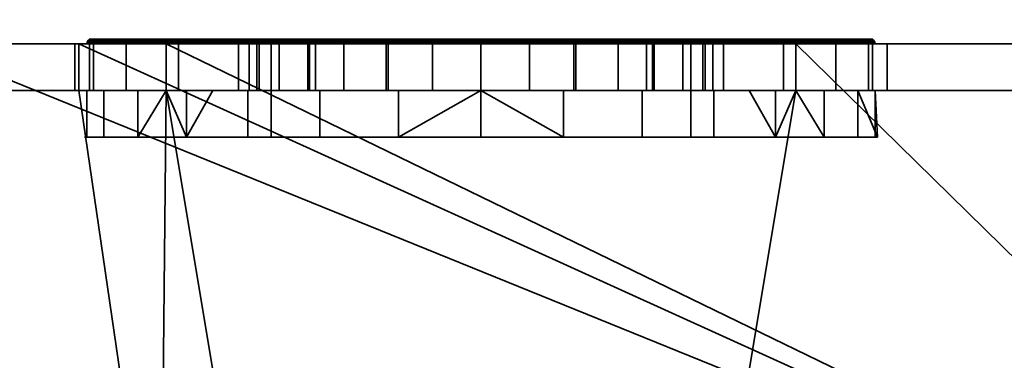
# Model space of a CAD drawing. Header units: millimetres. Extents: x -625 to 3625, y -115 to 71.
# Tile 387 of 656: x 1071.11 to 1092.22, y -30.79 to -23.48. Entities that reach past the tile are written whole.
import ezdxf

# ---------------------------------------------------------------- set-up
doc = ezdxf.new("R2010")
doc.units = ezdxf.units.MM
doc.layers.add('152', color=7, linetype='Continuous', true_color=0xffffff)

# ---------------------------------------------------------------- blocks, each defined once
blk = doc.blocks.new('UG_SURFACE_002')
at = {"layer": '152', "color": 252, "linetype": 'Continuous', "lineweight": 35}
for points in [[(2200, -31, 2235), (2200, 69, 2235), (800, 69, 2235), (800, -31, 2235)], [(950, -31, 2085), (950, 69, 2085), (2050, 69, 2085), (2050, -31, 2085)]]:
    blk.add_3dface(points, dxfattribs=at)
blk = doc.blocks.new('UG_SURFACE_082')
at = {"layer": '152', "color": 252, "linetype": 'Continuous', "lineweight": 35}
for points in [[(1068.975, -24, 1167.5), (1019, -24, 1167.5), (1019, -37, 1167.5), (1101, -37, 1167.5)], [(1101, -37, 1002.5), (1019, -37, 1002.5), (1019, -24, 1002.5), (1068.975, -24, 1002.5)], [(1101, -37, 1167.5), (1072.375, -24, 1167.5), (1068.975, -24, 1167.5)], [(1101, -37, 1002.5), (1068.975, -24, 1002.5), (1072.375, -24, 1002.5)], [(1068.975, -24, 1033.975), (1072.293, -24, 1031.132), (1072.375, -24, 1030.875)], [(1068.975, -24, 1033.975), (1072.375, -24, 1033.975), (1072.375, -24, 1031.877), (1072.293, -24, 1031.132)], [(1072.375, -24, 1030.875), (1072.375, -24, 1013.575), (1068.975, -24, 1013.575), (1068.975, -24, 1033.975)], [(1068.975, -24, 1002.5), (1068.975, -24, 1013.575), (1072.375, -24, 1013.575), (1072.375, -24, 1002.5)], [(1068.975, -24, 1033.975), (1068.975, -24, 1058.875), (1072.375, -24, 1058.875), (1072.375, -24, 1033.975)], [(1068.975, -24, 1058.875), (1068.975, -24, 1091.25), (1072.375, -24, 1091.25), (1072.375, -24, 1058.875)], [(1068.975, -24, 1091.25), (1068.975, -24, 1110.1), (1072.375, -24, 1110.1), (1072.375, -24, 1091.25)], [(1068.975, -24, 1110.1), (1068.975, -24, 1128.75), (1072.375, -24, 1128.75), (1072.375, -24, 1110.1)], [(1068.975, -24, 1128.75), (1068.975, -24, 1167.5), (1072.375, -24, 1167.5), (1072.375, -24, 1128.75)], [(1072.375, -24, 1030.875), (1072.293, -24, 1031.132), (1072.293, -25, 1031.132), (1072.375, -25, 1030.875)], [(1072.375, -25, 1031.877), (1072.293, -25, 1031.132), (1072.293, -24, 1031.132), (1072.375, -24, 1031.877)], [(1101, -37, 1167.5), (1074.25, -24, 1167.5), (1072.375, -24, 1167.5)], [(1101, -37, 1002.5), (1072.375, -24, 1002.5), (1074.25, -24, 1002.5)], [(1072.375, -24, 1110.1), (1072.916, -24, 1106.627), (1072.547, -24, 1103.112)], [(1072.547, -24, 1103.112), (1072.375, -24, 1091.25), (1072.375, -24, 1110.1)], [(1072.375, -24, 1110.1), (1074.25, -24, 1110.1), (1074.25, -24, 1108.937), (1072.916, -24, 1106.627)], [(1072.547, -24, 1103.112), (1073.639, -24, 1099.75), (1072.375, -24, 1091.25)], [(1072.375, -24, 1058.875), (1074.25, -24, 1058.875), (1074.25, -24, 1037.42), (1072.689, -24, 1034.737)], [(1072.375, -24, 1013.575), (1072.375, -24, 1030.875), (1073.393, -24, 1027.676)], [(1073.393, -24, 1027.676), (1074.25, -24, 1026.71), (1074.25, -24, 1013.575), (1072.375, -24, 1013.575)], [(1072.375, -24, 1031.877), (1072.375, -24, 1033.975), (1072.605, -24, 1033.975)], [(1072.689, -24, 1034.737), (1072.605, -24, 1033.975), (1072.375, -24, 1033.975), (1072.375, -24, 1058.875)], [(1073.639, -24, 1099.75), (1074.25, -24, 1099.071), (1074.25, -24, 1091.25), (1072.375, -24, 1091.25)], [(1072.375, -24, 1002.5), (1072.375, -24, 1013.575), (1074.25, -24, 1013.575), (1074.25, -24, 1002.5)], [(1072.375, -24, 1058.875), (1072.375, -24, 1091.25), (1074.25, -24, 1091.25), (1074.25, -24, 1058.875)], [(1072.375, -24, 1110.1), (1072.375, -24, 1128.75), (1074.25, -24, 1128.75), (1074.25, -24, 1110.1)], [(1072.375, -24, 1128.75), (1072.375, -24, 1167.5), (1074.25, -24, 1167.5), (1074.25, -24, 1128.75)], [(1072.375, -24, 1031.877), (1072.605, -24, 1033.975), (1072.605, -25, 1033.975), (1072.375, -25, 1031.877)], [(1072.375, -25, 1030.875), (1073.393, -25, 1027.676), (1073.393, -24, 1027.676), (1072.375, -24, 1030.875)], [(1073.639, -24, 1099.75), (1072.547, -24, 1103.112), (1072.554, -23.962, 1103.112), (1073.645, -23.962, 1099.754)], [(1072.547, -24, 1103.112), (1072.916, -24, 1106.627), (1072.923, -23.962, 1106.624), (1072.554, -23.962, 1103.112)], [(1073.645, -23.962, 1099.754), (1072.554, -23.962, 1103.112), (1072.576, -23.929, 1103.115), (1073.664, -23.929, 1099.765)], [(1072.554, -23.962, 1103.112), (1072.923, -23.962, 1106.624), (1072.944, -23.929, 1106.618), (1072.576, -23.929, 1103.115)], [(1073.664, -23.929, 1099.765), (1072.576, -23.929, 1103.115), (1072.608, -23.908, 1103.118), (1073.692, -23.908, 1099.781)], [(1072.576, -23.929, 1103.115), (1072.944, -23.929, 1106.618), (1072.975, -23.908, 1106.608), (1072.608, -23.908, 1103.118)], [(1072.605, -24, 1033.975), (1072.689, -24, 1034.737), (1072.689, -25, 1034.737), (1072.605, -25, 1033.975)], [(1073.692, -23.908, 1099.781), (1072.608, -23.908, 1103.118), (1072.646, -23.9, 1103.122), (1073.725, -23.9, 1099.8)], [(1072.608, -23.908, 1103.118), (1072.975, -23.908, 1106.608), (1073.011, -23.9, 1106.596), (1072.646, -23.9, 1103.122)], [(1076.5, -23.9, 1099.5), (1073.725, -23.9, 1099.8), (1072.646, -23.9, 1103.122), (1073.011, -23.9, 1106.596)], [(1074.25, -25, 1037.42), (1072.689, -25, 1034.737), (1072.689, -24, 1034.737), (1074.25, -24, 1037.42)], [(1074.689, -23.962, 1109.683), (1072.923, -23.962, 1106.624), (1072.916, -24, 1106.627), (1074.25, -24, 1108.937)], [(1072.923, -23.962, 1106.624), (1074.689, -23.962, 1109.683), (1074.705, -23.929, 1109.668), (1072.944, -23.929, 1106.618)], [(1072.944, -23.929, 1106.618), (1074.705, -23.929, 1109.668), (1074.729, -23.908, 1109.646), (1072.975, -23.908, 1106.608)], [(1072.975, -23.908, 1106.608), (1074.729, -23.908, 1109.646), (1074.758, -23.9, 1109.621), (1073.011, -23.9, 1106.596)], [(1073.011, -23.9, 1106.596), (1074.758, -23.9, 1109.621), (1076.5, -23.9, 1108.5), (1076.5, -23.9, 1099.5)], [(1074.25, -24, 1026.71), (1073.393, -24, 1027.676), (1073.393, -25, 1027.676), (1074.25, -25, 1026.71)], [(1074.25, -24, 1099.071), (1073.639, -24, 1099.75), (1073.645, -23.962, 1099.754)], [(1076.008, -23.962, 1097.129), (1073.645, -23.962, 1099.754), (1073.664, -23.929, 1099.765), (1076.021, -23.929, 1097.147)], [(1073.645, -23.962, 1099.754), (1076.008, -23.962, 1097.129), (1076.004, -24, 1097.123), (1074.25, -24, 1099.071)], [(1076.021, -23.929, 1097.147), (1073.664, -23.929, 1099.765), (1073.692, -23.908, 1099.781), (1076.04, -23.908, 1097.173)], [(1076.04, -23.908, 1097.173), (1073.692, -23.908, 1099.781), (1073.725, -23.9, 1099.8), (1076.063, -23.9, 1097.204)], [(1076.5, -23.9, 1099.5), (1076.063, -23.9, 1097.204), (1073.725, -23.9, 1099.8)], [(1074.25, -24, 1108.937), (1074.683, -24, 1109.688), (1074.689, -23.962, 1109.683)], [(1101, -37, 1167.5), (1087.75, -24, 1167.5), (1074.25, -24, 1167.5)], [(1101, -37, 1002.5), (1074.25, -24, 1002.5), (1087.75, -24, 1002.5)], [(1074.25, -24, 1128.75), (1078.966, -24, 1145.432), (1081, -24, 1145)], [(1074.25, -24, 1128.75), (1074.25, -24, 1167.5), (1076.027, -24, 1150.523)], [(1074.25, -24, 1167.5), (1079.96, -24, 1154.891), (1078.061, -24, 1154.045)], [(1074.25, -24, 1128.75), (1077.284, -24, 1146.654), (1078.966, -24, 1145.432)], [(1076.027, -24, 1150.523), (1076.245, -24, 1148.455), (1074.25, -24, 1128.75)], [(1078.061, -24, 1154.045), (1076.67, -24, 1152.5), (1074.25, -24, 1167.5)], [(1081, -24, 1145), (1083.034, -24, 1145.432), (1087.75, -24, 1128.75), (1074.25, -24, 1128.75)], [(1076.67, -24, 1152.5), (1076.027, -24, 1150.523), (1074.25, -24, 1167.5)], [(1074.25, -24, 1167.5), (1087.75, -24, 1167.5), (1082.04, -24, 1154.891), (1079.96, -24, 1154.891)], [(1076.245, -24, 1148.455), (1077.284, -24, 1146.654), (1074.25, -24, 1128.75)], [(1074.25, -24, 1058.875), (1078.966, -24, 1077.432), (1081, -24, 1077)], [(1074.25, -24, 1091.25), (1079.96, -24, 1086.891), (1078.061, -24, 1086.045)], [(1074.25, -24, 1058.875), (1077.284, -24, 1078.654), (1078.966, -24, 1077.432)], [(1074.25, -24, 1058.875), (1074.25, -24, 1091.25), (1076.027, -24, 1082.523), (1076.245, -24, 1080.455)], [(1078.061, -24, 1086.045), (1076.67, -24, 1084.5), (1074.25, -24, 1091.25)], [(1081, -24, 1077), (1083.034, -24, 1077.432), (1087.75, -24, 1058.875), (1074.25, -24, 1058.875)], [(1076.67, -24, 1084.5), (1076.027, -24, 1082.523), (1074.25, -24, 1091.25)], [(1074.25, -24, 1091.25), (1087.75, -24, 1091.25), (1082.04, -24, 1086.891), (1079.96, -24, 1086.891)], [(1076.245, -24, 1080.455), (1077.284, -24, 1078.654), (1074.25, -24, 1058.875)], [(1074.25, -24, 1128.75), (1087.75, -24, 1128.75), (1081, -24, 1112.5), (1077.543, -24, 1111.765)], [(1074.25, -24, 1110.1), (1075.251, -24, 1110.1), (1074.683, -24, 1109.688)], [(1074.25, -24, 1091.25), (1079.233, -24, 1095.686), (1081, -24, 1095.5)], [(1081, -24, 1095.5), (1082.767, -24, 1095.686), (1087.75, -24, 1091.25), (1074.25, -24, 1091.25)], [(1074.25, -24, 1091.25), (1076.004, -24, 1097.123), (1079.233, -24, 1095.686)], [(1074.25, -24, 1091.25), (1074.25, -24, 1099.071), (1076.004, -24, 1097.123)], [(1074.25, -24, 1058.875), (1077.452, -24, 1039.998), (1074.513, -24, 1037.872)], [(1074.25, -24, 1058.875), (1081, -24, 1040.75), (1077.452, -24, 1039.998)], [(1084.548, -24, 1039.998), (1081, -24, 1040.75), (1074.25, -24, 1058.875), (1087.75, -24, 1058.875)], [(1074.25, -24, 1013.575), (1075.8, -24, 1013.575), (1075.8, -24, 1012.55)], [(1074.25, -24, 1002.5), (1077.323, -24, 1008.873), (1079.01, -24, 1007.746)], [(1075.8, -24, 1012.55), (1076.196, -24, 1010.56), (1074.25, -24, 1002.5), (1074.25, -24, 1013.575)], [(1076.196, -24, 1010.56), (1077.323, -24, 1008.873), (1074.25, -24, 1002.5)], [(1079.01, -24, 1007.746), (1081, -24, 1007.35), (1087.75, -24, 1002.5), (1074.25, -24, 1002.5)], [(1075.8, -24, 1013.575), (1074.25, -24, 1013.575), (1074.25, -24, 1026.71), (1075.8, -24, 1024.963)], [(1074.513, -24, 1037.872), (1074.25, -24, 1037.42), (1074.25, -24, 1058.875)], [(1074.683, -24, 1109.688), (1074.25, -24, 1108.937), (1074.25, -24, 1110.1)], [(1077.543, -24, 1111.765), (1075.251, -24, 1110.1), (1074.25, -24, 1110.1), (1074.25, -24, 1128.75)], [(1074.25, -24, 1037.42), (1074.513, -24, 1037.872), (1074.513, -25, 1037.872), (1074.25, -25, 1037.42)], [(1074.25, -25, 1026.71), (1075.8, -25, 1024.963), (1075.8, -24, 1024.963), (1074.25, -24, 1026.71)], [(1077.452, -24, 1039.998), (1077.452, -25, 1039.998), (1074.513, -25, 1037.872), (1074.513, -24, 1037.872)], [(1074.689, -23.962, 1109.683), (1074.683, -24, 1109.688), (1075.251, -24, 1110.1)], [(1074.689, -23.962, 1109.683), (1077.546, -23.962, 1111.758), (1077.555, -23.929, 1111.738), (1074.705, -23.929, 1109.668)], [(1075.251, -24, 1110.1), (1077.543, -24, 1111.765), (1077.546, -23.962, 1111.758), (1074.689, -23.962, 1109.683)], [(1074.705, -23.929, 1109.668), (1077.555, -23.929, 1111.738), (1077.568, -23.908, 1111.709), (1074.729, -23.908, 1109.646)], [(1074.729, -23.908, 1109.646), (1077.568, -23.908, 1111.709), (1077.583, -23.9, 1111.674), (1074.758, -23.9, 1109.621)], [(1076.5, -23.9, 1108.5), (1074.758, -23.9, 1109.621), (1077.583, -23.9, 1111.674), (1081, -23.9, 1112.4)], [(1075.8, -24, 1013.575), (1075.8, -24, 1024.963), (1075.8, -25, 1024.963), (1075.8, -25, 1013.575)], [(1075.8, -25, 1013.575), (1075.8, -25, 1012.55), (1075.8, -24, 1012.55), (1075.8, -24, 1013.575)], [(1075.8, -24, 1012.55), (1075.8, -25, 1012.55), (1076.196, -25, 1010.56), (1076.196, -24, 1010.56)], [(1079.233, -24, 1095.686), (1076.004, -24, 1097.123), (1076.008, -23.962, 1097.129), (1079.234, -23.962, 1095.693)], [(1079.234, -23.962, 1095.693), (1076.008, -23.962, 1097.129), (1076.021, -23.929, 1097.147), (1079.239, -23.929, 1095.714)], [(1079.239, -23.929, 1095.714), (1076.021, -23.929, 1097.147), (1076.04, -23.908, 1097.173), (1079.246, -23.908, 1095.746)], [(1076.027, -24, 1150.523), (1076.027, -25, 1150.523), (1076.245, -25, 1148.455), (1076.245, -24, 1148.455)], [(1076.67, -24, 1152.5), (1076.67, -25, 1152.5), (1076.027, -25, 1150.523), (1076.027, -24, 1150.523)], [(1076.027, -24, 1082.523), (1076.027, -25, 1082.523), (1076.245, -25, 1080.455), (1076.245, -24, 1080.455)], [(1076.67, -24, 1084.5), (1076.67, -25, 1084.5), (1076.027, -25, 1082.523), (1076.027, -24, 1082.523)], [(1079.246, -23.908, 1095.746), (1076.04, -23.908, 1097.173), (1076.063, -23.9, 1097.204), (1079.254, -23.9, 1095.784)], [(1082.747, -23.9, 1095.784), (1079.254, -23.9, 1095.784), (1076.063, -23.9, 1097.204), (1076.5, -23.9, 1099.5)], [(1076.196, -24, 1010.56), (1076.196, -25, 1010.56), (1077.323, -25, 1008.873), (1077.323, -24, 1008.873)], [(1076.245, -24, 1148.455), (1076.245, -25, 1148.455), (1077.284, -25, 1146.654), (1077.284, -24, 1146.654)], [(1076.245, -24, 1080.455), (1076.245, -25, 1080.455), (1077.284, -25, 1078.654), (1077.284, -24, 1078.654)], [(1076.5, -23.9, 1099.5), (1085.5, -23.9, 1099.5), (1085.937, -23.9, 1097.204), (1082.747, -23.9, 1095.784)], [(1085.5, -23.9, 1108.5), (1076.5, -23.9, 1108.5), (1081, -23.9, 1112.4), (1084.417, -23.9, 1111.674)], [(1076.5, -26, 1099.5), (1085.5, -26, 1099.5), (1085.5, -23.9, 1099.5), (1076.5, -23.9, 1099.5)], [(1076.5, -26, 1108.5), (1076.5, -26, 1099.5), (1076.5, -23.9, 1099.5), (1076.5, -23.9, 1108.5)], [(1085.5, -26, 1108.5), (1076.5, -26, 1108.5), (1076.5, -23.9, 1108.5), (1085.5, -23.9, 1108.5)], [(1078.061, -24, 1154.045), (1078.061, -25, 1154.045), (1076.67, -25, 1152.5), (1076.67, -24, 1152.5)], [(1078.061, -24, 1086.045), (1078.061, -25, 1086.045), (1076.67, -25, 1084.5), (1076.67, -24, 1084.5)], [(1077.284, -24, 1146.654), (1077.284, -25, 1146.654), (1078.966, -25, 1145.432), (1078.966, -24, 1145.432)], [(1077.284, -24, 1078.654), (1077.284, -25, 1078.654), (1078.966, -25, 1077.432), (1078.966, -24, 1077.432)], [(1077.323, -24, 1008.873), (1077.323, -25, 1008.873), (1079.01, -25, 1007.746), (1079.01, -24, 1007.746)], [(1081, -24, 1040.75), (1081, -25, 1040.75), (1077.452, -25, 1039.998), (1077.452, -24, 1039.998)], [(1077.543, -24, 1111.765), (1081, -24, 1112.5), (1081, -23.962, 1112.492), (1077.546, -23.962, 1111.758)], [(1077.546, -23.962, 1111.758), (1081, -23.962, 1112.492), (1081, -23.929, 1112.471), (1077.555, -23.929, 1111.738)], [(1077.555, -23.929, 1111.738), (1081, -23.929, 1112.471), (1081, -23.908, 1112.438), (1077.568, -23.908, 1111.709)], [(1077.568, -23.908, 1111.709), (1081, -23.908, 1112.438), (1081, -23.9, 1112.4), (1077.583, -23.9, 1111.674)], [(1079.96, -24, 1154.891), (1079.96, -25, 1154.891), (1078.061, -25, 1154.045), (1078.061, -24, 1154.045)], [(1079.96, -24, 1086.891), (1079.96, -25, 1086.891), (1078.061, -25, 1086.045), (1078.061, -24, 1086.045)], [(1078.966, -24, 1145.432), (1078.966, -25, 1145.432), (1081, -25, 1145), (1081, -24, 1145)], [(1078.966, -24, 1077.432), (1078.966, -25, 1077.432), (1081, -25, 1077), (1081, -24, 1077)], [(1079.01, -24, 1007.746), (1079.01, -25, 1007.746), (1081, -25, 1007.35), (1081, -24, 1007.35)], [(1081, -24, 1095.5), (1079.233, -24, 1095.686), (1079.234, -23.962, 1095.693)], [(1082.766, -23.962, 1095.693), (1079.234, -23.962, 1095.693), (1079.239, -23.929, 1095.714), (1082.761, -23.929, 1095.714)], [(1081, -24, 1095.5), (1079.234, -23.962, 1095.693), (1082.766, -23.962, 1095.693)], [(1082.761, -23.929, 1095.714), (1079.239, -23.929, 1095.714), (1079.246, -23.908, 1095.746), (1082.754, -23.908, 1095.746)], [(1082.754, -23.908, 1095.746), (1079.246, -23.908, 1095.746), (1079.254, -23.9, 1095.784), (1082.747, -23.9, 1095.784)], [(1082.04, -24, 1154.891), (1082.04, -25, 1154.891), (1079.96, -25, 1154.891), (1079.96, -24, 1154.891)], [(1082.04, -24, 1086.891), (1082.04, -25, 1086.891), (1079.96, -25, 1086.891), (1079.96, -24, 1086.891)], [(1081, -23.908, 1112.438), (1084.432, -23.908, 1111.709), (1084.417, -23.9, 1111.674), (1081, -23.9, 1112.4)], [(1081, -23.929, 1112.471), (1084.445, -23.929, 1111.738), (1084.432, -23.908, 1111.709), (1081, -23.908, 1112.438)], [(1081, -23.962, 1112.492), (1084.454, -23.962, 1111.758), (1084.445, -23.929, 1111.738), (1081, -23.929, 1112.471)], [(1082.766, -23.962, 1095.693), (1082.767, -24, 1095.686), (1081, -24, 1095.5)], [(1081, -24, 1112.5), (1084.457, -24, 1111.765), (1084.454, -23.962, 1111.758), (1081, -23.962, 1112.492)], [(1084.457, -24, 1111.765), (1081, -24, 1112.5), (1087.75, -24, 1128.75)], [(1087.75, -24, 1002.5), (1081, -24, 1007.35), (1082.99, -24, 1007.746)], [(1084.548, -24, 1039.998), (1084.548, -25, 1039.998), (1081, -25, 1040.75), (1081, -24, 1040.75)], [(1081, -24, 1007.35), (1081, -25, 1007.35), (1082.99, -25, 1007.746), (1082.99, -24, 1007.746)], [(1081, -24, 1145), (1081, -25, 1145), (1083.034, -25, 1145.432), (1083.034, -24, 1145.432)], [(1081, -24, 1077), (1081, -25, 1077), (1083.034, -25, 1077.432), (1083.034, -24, 1077.432)], [(1083.939, -24, 1086.045), (1082.04, -24, 1086.891), (1087.75, -24, 1091.25)], [(1083.939, -24, 1154.045), (1082.04, -24, 1154.891), (1087.75, -24, 1167.5)], [(1083.939, -24, 1154.045), (1083.939, -25, 1154.045), (1082.04, -25, 1154.891), (1082.04, -24, 1154.891)], [(1083.939, -24, 1086.045), (1083.939, -25, 1086.045), (1082.04, -25, 1086.891), (1082.04, -24, 1086.891)], [(1085.96, -23.908, 1097.173), (1082.754, -23.908, 1095.746), (1082.747, -23.9, 1095.784), (1085.937, -23.9, 1097.204)], [(1085.979, -23.929, 1097.147), (1082.761, -23.929, 1095.714), (1082.754, -23.908, 1095.746), (1085.96, -23.908, 1097.173)], [(1085.992, -23.962, 1097.129), (1082.766, -23.962, 1095.693), (1082.761, -23.929, 1095.714), (1085.979, -23.929, 1097.147)], [(1085.996, -24, 1097.123), (1082.767, -24, 1095.686), (1082.766, -23.962, 1095.693), (1085.992, -23.962, 1097.129)], [(1082.767, -24, 1095.686), (1085.996, -24, 1097.123), (1087.75, -24, 1091.25)], [(1082.99, -24, 1007.746), (1084.677, -24, 1008.873), (1087.75, -24, 1002.5)], [(1082.99, -24, 1007.746), (1082.99, -25, 1007.746), (1084.677, -25, 1008.873), (1084.677, -24, 1008.873)], [(1083.034, -24, 1145.432), (1084.716, -24, 1146.654), (1087.75, -24, 1128.75)], [(1083.034, -24, 1077.432), (1084.716, -24, 1078.654), (1087.75, -24, 1058.875)], [(1083.034, -24, 1145.432), (1083.034, -25, 1145.432), (1084.716, -25, 1146.654), (1084.716, -24, 1146.654)], [(1083.034, -24, 1077.432), (1083.034, -25, 1077.432), (1084.716, -25, 1078.654), (1084.716, -24, 1078.654)], [(1087.75, -24, 1167.5), (1085.33, -24, 1152.5), (1083.939, -24, 1154.045)], [(1087.75, -24, 1091.25), (1085.33, -24, 1084.5), (1083.939, -24, 1086.045)], [(1085.33, -24, 1152.5), (1085.33, -25, 1152.5), (1083.939, -25, 1154.045), (1083.939, -24, 1154.045)], [(1085.33, -24, 1084.5), (1085.33, -25, 1084.5), (1083.939, -25, 1086.045), (1083.939, -24, 1086.045)], [(1084.432, -23.908, 1111.709), (1087.271, -23.908, 1109.646), (1087.242, -23.9, 1109.621), (1084.417, -23.9, 1111.674)], [(1084.417, -23.9, 1111.674), (1087.242, -23.9, 1109.621), (1085.5, -23.9, 1108.5)], [(1084.445, -23.929, 1111.738), (1087.295, -23.929, 1109.668), (1087.271, -23.908, 1109.646), (1084.432, -23.908, 1111.709)], [(1084.454, -23.962, 1111.758), (1087.311, -23.962, 1109.683), (1087.295, -23.929, 1109.668), (1084.445, -23.929, 1111.738)], [(1087.311, -23.962, 1109.683), (1084.454, -23.962, 1111.758), (1084.457, -24, 1111.765), (1086.749, -24, 1110.1)], [(1087.75, -24, 1128.75), (1087.75, -24, 1110.1), (1086.749, -24, 1110.1), (1084.457, -24, 1111.765)], [(1087.487, -24, 1037.872), (1084.548, -24, 1039.998), (1087.75, -24, 1058.875)], [(1087.487, -24, 1037.872), (1087.487, -25, 1037.872), (1084.548, -25, 1039.998), (1084.548, -24, 1039.998)], [(1087.75, -24, 1002.5), (1084.677, -24, 1008.873), (1085.804, -24, 1010.56)], [(1084.677, -24, 1008.873), (1084.677, -25, 1008.873), (1085.804, -25, 1010.56), (1085.804, -24, 1010.56)], [(1087.75, -24, 1128.75), (1084.716, -24, 1146.654), (1085.755, -24, 1148.455)], [(1087.75, -24, 1058.875), (1084.716, -24, 1078.654), (1085.755, -24, 1080.455)], [(1084.716, -24, 1146.654), (1084.716, -25, 1146.654), (1085.755, -25, 1148.455), (1085.755, -24, 1148.455)], [(1084.716, -24, 1078.654), (1084.716, -25, 1078.654), (1085.755, -25, 1080.455), (1085.755, -24, 1080.455)], [(1087.75, -24, 1167.5), (1085.973, -24, 1150.523), (1085.33, -24, 1152.5)], [(1087.75, -24, 1091.25), (1085.973, -24, 1082.523), (1085.33, -24, 1084.5)], [(1085.973, -24, 1150.523), (1085.973, -25, 1150.523), (1085.33, -25, 1152.5), (1085.33, -24, 1152.5)], [(1085.973, -24, 1082.523), (1085.973, -25, 1082.523), (1085.33, -25, 1084.5), (1085.33, -24, 1084.5)], [(1085.5, -23.9, 1108.5), (1087.242, -23.9, 1109.621), (1088.989, -23.9, 1106.596), (1089.354, -23.9, 1103.122)], [(1088.275, -23.9, 1099.8), (1085.937, -23.9, 1097.204), (1085.5, -23.9, 1099.5)], [(1089.354, -23.9, 1103.122), (1088.275, -23.9, 1099.8), (1085.5, -23.9, 1099.5), (1085.5, -23.9, 1108.5)], [(1085.5, -26, 1099.5), (1085.5, -26, 1108.5), (1085.5, -23.9, 1108.5), (1085.5, -23.9, 1099.5)], [(1087.75, -24, 1128.75), (1085.755, -24, 1148.455), (1085.973, -24, 1150.523)], [(1085.755, -24, 1080.455), (1085.973, -24, 1082.523), (1087.75, -24, 1091.25), (1087.75, -24, 1058.875)], [(1085.755, -24, 1148.455), (1085.755, -25, 1148.455), (1085.973, -25, 1150.523), (1085.973, -24, 1150.523)], [(1085.755, -24, 1080.455), (1085.755, -25, 1080.455), (1085.973, -25, 1082.523), (1085.973, -24, 1082.523)], [(1087.75, -24, 1013.575), (1087.75, -24, 1002.5), (1085.804, -24, 1010.56), (1086.2, -24, 1012.55)], [(1085.804, -24, 1010.56), (1085.804, -25, 1010.56), (1086.2, -25, 1012.55), (1086.2, -24, 1012.55)], [(1088.308, -23.908, 1099.781), (1085.96, -23.908, 1097.173), (1085.937, -23.9, 1097.204), (1088.275, -23.9, 1099.8)], [(1088.336, -23.929, 1099.765), (1085.979, -23.929, 1097.147), (1085.96, -23.908, 1097.173), (1088.308, -23.908, 1099.781)], [(1085.973, -24, 1150.523), (1087.75, -24, 1167.5), (1087.75, -24, 1128.75)], [(1088.355, -23.962, 1099.754), (1085.992, -23.962, 1097.129), (1085.979, -23.929, 1097.147), (1088.336, -23.929, 1099.765)], [(1087.75, -24, 1099.071), (1085.996, -24, 1097.123), (1085.992, -23.962, 1097.129), (1088.355, -23.962, 1099.754)], [(1085.996, -24, 1097.123), (1087.75, -24, 1099.071), (1087.75, -24, 1091.25)], [(1086.2, -24, 1012.55), (1086.2, -24, 1013.575), (1087.75, -24, 1013.575)], [(1087.75, -24, 1026.71), (1087.75, -24, 1013.575), (1086.2, -24, 1013.575), (1086.2, -24, 1024.963)], [(1086.2, -24, 1013.575), (1086.2, -24, 1012.55), (1086.2, -25, 1012.55), (1086.2, -25, 1013.575)], [(1086.2, -25, 1013.575), (1086.2, -25, 1024.963), (1086.2, -24, 1024.963), (1086.2, -24, 1013.575)], [(1087.75, -24, 1026.71), (1086.2, -24, 1024.963), (1086.2, -25, 1024.963), (1087.75, -25, 1026.71)], [(1086.749, -24, 1110.1), (1087.317, -24, 1109.688), (1087.311, -23.962, 1109.683)], [(1087.317, -24, 1109.688), (1086.749, -24, 1110.1), (1087.75, -24, 1110.1)], [(1087.271, -23.908, 1109.646), (1089.025, -23.908, 1106.608), (1088.989, -23.9, 1106.596), (1087.242, -23.9, 1109.621)], [(1087.295, -23.929, 1109.668), (1089.056, -23.929, 1106.618), (1089.025, -23.908, 1106.608), (1087.271, -23.908, 1109.646)], [(1087.311, -23.962, 1109.683), (1089.077, -23.962, 1106.624), (1089.056, -23.929, 1106.618), (1087.295, -23.929, 1109.668)], [(1087.311, -23.962, 1109.683), (1087.317, -24, 1109.688), (1087.75, -24, 1108.937)], [(1087.75, -24, 1108.937), (1089.084, -24, 1106.627), (1089.077, -23.962, 1106.624), (1087.311, -23.962, 1109.683)], [(1087.75, -24, 1110.1), (1087.75, -24, 1108.937), (1087.317, -24, 1109.688)], [(1087.75, -24, 1058.875), (1087.75, -24, 1037.42), (1087.487, -24, 1037.872)], [(1087.75, -25, 1037.42), (1087.487, -25, 1037.872), (1087.487, -24, 1037.872), (1087.75, -24, 1037.42)], [(1088.355, -23.962, 1099.754), (1088.361, -24, 1099.75), (1087.75, -24, 1099.071)], [(1101, -37, 1167.5), (1093.025, -24, 1167.5), (1087.75, -24, 1167.5)], [(1101, -37, 1002.5), (1087.75, -24, 1002.5), (1093.025, -24, 1002.5)], [(1093.025, -24, 1091.25), (1087.75, -24, 1091.25), (1087.75, -24, 1099.071), (1088.361, -24, 1099.75)], [(1093.025, -24, 1013.575), (1087.75, -24, 1013.575), (1087.75, -24, 1026.71), (1088.607, -24, 1027.676)], [(1093.025, -24, 1033.975), (1089.311, -24, 1034.737), (1087.75, -24, 1037.42)], [(1087.75, -24, 1037.42), (1087.75, -24, 1058.875), (1093.025, -24, 1058.875), (1093.025, -24, 1033.975)], [(1089.084, -24, 1106.627), (1087.75, -24, 1108.937), (1087.75, -24, 1110.1), (1093.025, -24, 1110.1)], [(1087.75, -24, 1002.5), (1087.75, -24, 1013.575), (1093.025, -24, 1013.575), (1093.025, -24, 1002.5)], [(1087.75, -24, 1058.875), (1087.75, -24, 1091.25), (1093.025, -24, 1091.25), (1093.025, -24, 1058.875)], [(1087.75, -24, 1110.1), (1087.75, -24, 1128.75), (1093.025, -24, 1128.75), (1093.025, -24, 1110.1)], [(1087.75, -24, 1128.75), (1087.75, -24, 1167.5), (1093.025, -24, 1167.5), (1093.025, -24, 1128.75)], [(1087.75, -24, 1037.42), (1089.311, -24, 1034.737), (1089.311, -25, 1034.737), (1087.75, -25, 1037.42)], [(1087.75, -25, 1026.71), (1088.607, -25, 1027.676), (1088.607, -24, 1027.676), (1087.75, -24, 1026.71)], [(1089.392, -23.908, 1103.118), (1088.308, -23.908, 1099.781), (1088.275, -23.9, 1099.8), (1089.354, -23.9, 1103.122)], [(1089.424, -23.929, 1103.115), (1088.336, -23.929, 1099.765), (1088.308, -23.908, 1099.781), (1089.392, -23.908, 1103.118)], [(1089.446, -23.962, 1103.112), (1088.355, -23.962, 1099.754), (1088.336, -23.929, 1099.765), (1089.424, -23.929, 1103.115)], [(1089.453, -24, 1103.112), (1088.361, -24, 1099.75), (1088.355, -23.962, 1099.754), (1089.446, -23.962, 1103.112)], [(1093.025, -24, 1091.25), (1088.361, -24, 1099.75), (1089.453, -24, 1103.112)], [(1093.025, -24, 1033.975), (1093.025, -24, 1013.575), (1088.607, -24, 1027.676), (1089.707, -24, 1031.132)], [(1088.607, -24, 1027.676), (1088.607, -25, 1027.676), (1089.707, -25, 1031.132), (1089.707, -24, 1031.132)], [(1089.025, -23.908, 1106.608), (1089.392, -23.908, 1103.118), (1089.354, -23.9, 1103.122), (1088.989, -23.9, 1106.596)], [(1089.056, -23.929, 1106.618), (1089.424, -23.929, 1103.115), (1089.392, -23.908, 1103.118), (1089.025, -23.908, 1106.608)], [(1089.077, -23.962, 1106.624), (1089.446, -23.962, 1103.112), (1089.424, -23.929, 1103.115), (1089.056, -23.929, 1106.618)], [(1089.084, -24, 1106.627), (1089.453, -24, 1103.112), (1089.446, -23.962, 1103.112), (1089.077, -23.962, 1106.624)], [(1089.453, -24, 1103.112), (1089.084, -24, 1106.627), (1093.025, -24, 1110.1), (1093.025, -24, 1091.25)], [(1093.025, -24, 1033.975), (1089.395, -24, 1033.975), (1089.311, -24, 1034.737)], [(1089.395, -25, 1033.975), (1089.311, -25, 1034.737), (1089.311, -24, 1034.737), (1089.395, -24, 1033.975)], [(1089.707, -24, 1031.132), (1089.395, -24, 1033.975), (1093.025, -24, 1033.975)], [(1089.395, -24, 1033.975), (1089.707, -24, 1031.132), (1089.707, -25, 1031.132), (1089.395, -25, 1033.975)], [(1068.975, -37, 1003.5), (1074.125, -37, 1003.5), (1072.375, -25, 1003.5), (1068.975, -25, 1003.5)], [(1074.125, -37, 1166.5), (1068.975, -37, 1166.5), (1068.975, -25, 1166.5), (1072.375, -25, 1166.5)], [(1068.975, -25, 1033.975), (1068.975, -25, 1013.575), (1072.375, -25, 1013.575), (1072.375, -25, 1030.875)], [(1072.375, -25, 1030.875), (1072.293, -25, 1031.132), (1068.975, -25, 1033.975)], [(1072.293, -25, 1031.132), (1072.375, -25, 1031.877), (1072.375, -25, 1033.975), (1068.975, -25, 1033.975)], [(1072.375, -25, 1003.5), (1072.375, -25, 1013.575), (1068.975, -25, 1013.575), (1068.975, -25, 1003.5)], [(1072.375, -25, 1033.975), (1072.375, -25, 1058.875), (1068.975, -25, 1058.875), (1068.975, -25, 1033.975)], [(1072.375, -25, 1058.875), (1072.375, -25, 1091.25), (1068.975, -25, 1091.25), (1068.975, -25, 1058.875)], [(1072.375, -25, 1091.25), (1072.375, -25, 1110.1), (1068.975, -25, 1110.1), (1068.975, -25, 1091.25)], [(1072.375, -25, 1110.1), (1072.375, -25, 1128.75), (1068.975, -25, 1128.75), (1068.975, -25, 1110.1)], [(1072.375, -25, 1128.75), (1072.375, -25, 1166.5), (1068.975, -25, 1166.5), (1068.975, -25, 1128.75)], [(1074.125, -37, 1003.5), (1074.25, -25, 1003.5), (1072.375, -25, 1003.5)], [(1072.375, -25, 1166.5), (1074.25, -25, 1166.5), (1074.125, -37, 1166.5)], [(1072.375, -25, 1110.1), (1072.375, -25, 1091.25), (1072.547, -25, 1103.112)], [(1072.375, -25, 1091.25), (1073.639, -25, 1099.75), (1072.547, -25, 1103.112)], [(1072.547, -25, 1103.112), (1072.916, -25, 1106.627), (1072.375, -25, 1110.1)], [(1072.375, -25, 1091.25), (1074.25, -25, 1091.25), (1074.25, -25, 1099.071), (1073.639, -25, 1099.75)], [(1072.375, -25, 1013.575), (1074.25, -25, 1013.575), (1074.25, -25, 1026.71), (1073.393, -25, 1027.676)], [(1072.375, -25, 1058.875), (1072.375, -25, 1033.975), (1072.605, -25, 1033.975), (1072.689, -25, 1034.737)], [(1072.689, -25, 1034.737), (1074.25, -25, 1037.42), (1074.25, -25, 1058.875), (1072.375, -25, 1058.875)], [(1072.605, -25, 1033.975), (1072.375, -25, 1033.975), (1072.375, -25, 1031.877)], [(1073.393, -25, 1027.676), (1072.375, -25, 1030.875), (1072.375, -25, 1013.575)], [(1072.916, -25, 1106.627), (1074.25, -25, 1108.937), (1074.25, -25, 1110.1), (1072.375, -25, 1110.1)], [(1074.25, -25, 1003.5), (1074.25, -25, 1013.575), (1072.375, -25, 1013.575), (1072.375, -25, 1003.5)], [(1074.25, -25, 1058.875), (1074.25, -25, 1091.25), (1072.375, -25, 1091.25), (1072.375, -25, 1058.875)], [(1074.25, -25, 1110.1), (1074.25, -25, 1128.75), (1072.375, -25, 1128.75), (1072.375, -25, 1110.1)], [(1074.25, -25, 1128.75), (1074.25, -25, 1166.5), (1072.375, -25, 1166.5), (1072.375, -25, 1128.75)], [(1072.547, -26, 1103.112), (1072.547, -25, 1103.112), (1073.639, -25, 1099.75), (1073.639, -26, 1099.75)], [(1072.916, -26, 1106.627), (1072.916, -25, 1106.627), (1072.547, -25, 1103.112), (1072.547, -26, 1103.112)], [(1074.25, -25, 1108.937), (1072.916, -25, 1106.627), (1072.916, -26, 1106.627), (1074.683, -26, 1109.688)], [(1073.639, -26, 1099.75), (1073.639, -25, 1099.75), (1074.25, -25, 1099.071)], [(1074.25, -25, 1099.071), (1076.004, -25, 1097.123), (1076.004, -26, 1097.123), (1073.639, -26, 1099.75)], [(1074.25, -25, 1003.5), (1074.125, -37, 1003.5), (1076.25, -37, 1003.5)], [(1074.25, -25, 1166.5), (1076.25, -37, 1166.5), (1074.125, -37, 1166.5)], [(1076.25, -37, 1003.5), (1085.75, -37, 1003.5), (1087.75, -25, 1003.5), (1074.25, -25, 1003.5)], [(1074.25, -25, 1166.5), (1087.75, -25, 1166.5), (1085.75, -37, 1166.5), (1076.25, -37, 1166.5)], [(1074.25, -25, 1166.5), (1076.67, -25, 1152.5), (1078.061, -25, 1154.045)], [(1074.25, -25, 1166.5), (1076.027, -25, 1150.523), (1076.67, -25, 1152.5)], [(1074.25, -25, 1128.75), (1077.284, -25, 1146.654), (1076.245, -25, 1148.455)], [(1087.75, -25, 1166.5), (1074.25, -25, 1166.5), (1079.96, -25, 1154.891), (1082.04, -25, 1154.891)], [(1076.245, -25, 1148.455), (1076.027, -25, 1150.523), (1074.25, -25, 1166.5), (1074.25, -25, 1128.75)], [(1078.061, -25, 1154.045), (1079.96, -25, 1154.891), (1074.25, -25, 1166.5)], [(1074.25, -25, 1128.75), (1081, -25, 1145), (1078.966, -25, 1145.432)], [(1078.966, -25, 1145.432), (1077.284, -25, 1146.654), (1074.25, -25, 1128.75)], [(1074.25, -25, 1091.25), (1076.67, -25, 1084.5), (1078.061, -25, 1086.045)], [(1074.25, -25, 1091.25), (1076.027, -25, 1082.523), (1076.67, -25, 1084.5)], [(1074.25, -25, 1058.875), (1077.284, -25, 1078.654), (1076.245, -25, 1080.455)], [(1087.75, -25, 1091.25), (1074.25, -25, 1091.25), (1079.96, -25, 1086.891), (1082.04, -25, 1086.891)], [(1076.245, -25, 1080.455), (1076.027, -25, 1082.523), (1074.25, -25, 1091.25), (1074.25, -25, 1058.875)], [(1078.061, -25, 1086.045), (1079.96, -25, 1086.891), (1074.25, -25, 1091.25)], [(1074.25, -25, 1058.875), (1081, -25, 1077), (1078.966, -25, 1077.432)], [(1078.966, -25, 1077.432), (1077.284, -25, 1078.654), (1074.25, -25, 1058.875)], [(1074.25, -25, 1110.1), (1074.25, -25, 1108.937), (1074.683, -25, 1109.688)], [(1087.75, -25, 1128.75), (1074.25, -25, 1128.75), (1081, -25, 1112.5), (1084.457, -25, 1111.765)], [(1074.25, -25, 1128.75), (1074.25, -25, 1110.1), (1075.251, -25, 1110.1), (1077.543, -25, 1111.765)], [(1077.543, -25, 1111.765), (1081, -25, 1112.5), (1074.25, -25, 1128.75)], [(1081, -25, 1095.5), (1079.233, -25, 1095.686), (1074.25, -25, 1091.25), (1087.75, -25, 1091.25)], [(1079.233, -25, 1095.686), (1076.004, -25, 1097.123), (1074.25, -25, 1091.25)], [(1074.25, -25, 1013.575), (1074.25, -25, 1003.5), (1076.196, -25, 1010.56), (1075.8, -25, 1012.55)], [(1074.25, -25, 1003.5), (1077.323, -25, 1008.873), (1076.196, -25, 1010.56)], [(1074.25, -25, 1003.5), (1081, -25, 1007.35), (1079.01, -25, 1007.746)], [(1079.01, -25, 1007.746), (1077.323, -25, 1008.873), (1074.25, -25, 1003.5)], [(1082.99, -25, 1007.746), (1081, -25, 1007.35), (1074.25, -25, 1003.5), (1087.75, -25, 1003.5)], [(1074.25, -25, 1058.875), (1074.25, -25, 1037.42), (1074.513, -25, 1037.872)], [(1074.513, -25, 1037.872), (1077.452, -25, 1039.998), (1074.25, -25, 1058.875)], [(1077.452, -25, 1039.998), (1081, -25, 1040.75), (1087.75, -25, 1058.875), (1074.25, -25, 1058.875)], [(1074.25, -25, 1026.71), (1074.25, -25, 1013.575), (1075.8, -25, 1013.575), (1075.8, -25, 1024.963)], [(1075.8, -25, 1012.55), (1075.8, -25, 1013.575), (1074.25, -25, 1013.575)], [(1076.004, -25, 1097.123), (1074.25, -25, 1099.071), (1074.25, -25, 1091.25)], [(1074.683, -25, 1109.688), (1075.251, -25, 1110.1), (1074.25, -25, 1110.1)], [(1083.034, -25, 1077.432), (1081, -25, 1077), (1074.25, -25, 1058.875), (1087.75, -25, 1058.875)], [(1083.034, -25, 1145.432), (1081, -25, 1145), (1074.25, -25, 1128.75), (1087.75, -25, 1128.75)], [(1074.683, -26, 1109.688), (1074.683, -25, 1109.688), (1074.25, -25, 1108.937)], [(1074.683, -26, 1109.688), (1077.543, -26, 1111.765), (1077.543, -25, 1111.765), (1075.251, -25, 1110.1)], [(1075.251, -25, 1110.1), (1074.683, -25, 1109.688), (1074.683, -26, 1109.688)], [(1076.004, -26, 1097.123), (1076.004, -25, 1097.123), (1079.233, -25, 1095.686), (1079.233, -26, 1095.686)], [(1081, -26, 1112.5), (1081, -25, 1112.5), (1077.543, -25, 1111.765), (1077.543, -26, 1111.765)], [(1082.767, -26, 1095.686), (1079.233, -26, 1095.686), (1081, -25, 1095.5)], [(1079.233, -26, 1095.686), (1079.233, -25, 1095.686), (1081, -25, 1095.5)], [(1087.75, -25, 1091.25), (1082.767, -25, 1095.686), (1081, -25, 1095.5)], [(1087.75, -25, 1058.875), (1081, -25, 1040.75), (1084.548, -25, 1039.998)], [(1084.457, -26, 1111.765), (1084.457, -25, 1111.765), (1081, -25, 1112.5), (1081, -26, 1112.5)], [(1081, -25, 1095.5), (1082.767, -25, 1095.686), (1082.767, -26, 1095.686)], [(1087.75, -25, 1166.5), (1082.04, -25, 1154.891), (1083.939, -25, 1154.045)], [(1087.75, -25, 1091.25), (1082.04, -25, 1086.891), (1083.939, -25, 1086.045)], [(1087.75, -25, 1091.25), (1085.996, -25, 1097.123), (1082.767, -25, 1095.686)], [(1082.767, -26, 1095.686), (1082.767, -25, 1095.686), (1085.996, -25, 1097.123), (1085.996, -26, 1097.123)], [(1087.75, -25, 1003.5), (1084.677, -25, 1008.873), (1082.99, -25, 1007.746)], [(1087.75, -25, 1128.75), (1084.716, -25, 1146.654), (1083.034, -25, 1145.432)], [(1087.75, -25, 1058.875), (1084.716, -25, 1078.654), (1083.034, -25, 1077.432)], [(1083.939, -25, 1154.045), (1085.33, -25, 1152.5), (1087.75, -25, 1166.5)], [(1083.939, -25, 1086.045), (1085.33, -25, 1084.5), (1087.75, -25, 1091.25)], [(1084.457, -25, 1111.765), (1086.749, -25, 1110.1), (1087.75, -25, 1110.1), (1087.75, -25, 1128.75)], [(1086.749, -25, 1110.1), (1084.457, -25, 1111.765), (1084.457, -26, 1111.765), (1087.317, -26, 1109.688)], [(1087.75, -25, 1058.875), (1084.548, -25, 1039.998), (1087.487, -25, 1037.872)], [(1085.804, -25, 1010.56), (1084.677, -25, 1008.873), (1087.75, -25, 1003.5)], [(1085.755, -25, 1148.455), (1084.716, -25, 1146.654), (1087.75, -25, 1128.75)], [(1085.755, -25, 1080.455), (1084.716, -25, 1078.654), (1087.75, -25, 1058.875)], [(1085.33, -25, 1152.5), (1085.973, -25, 1150.523), (1087.75, -25, 1166.5)], [(1085.33, -25, 1084.5), (1085.973, -25, 1082.523), (1087.75, -25, 1091.25)], [(1085.75, -37, 1003.5), (1093.025, -37, 1003.5), (1093.025, -25, 1003.5), (1087.75, -25, 1003.5)], [(1087.75, -25, 1166.5), (1093.025, -25, 1166.5), (1093.025, -37, 1166.5), (1085.75, -37, 1166.5)], [(1087.75, -25, 1128.75), (1087.75, -25, 1166.5), (1085.973, -25, 1150.523), (1085.755, -25, 1148.455)], [(1087.75, -25, 1058.875), (1087.75, -25, 1091.25), (1085.973, -25, 1082.523), (1085.755, -25, 1080.455)], [(1086.2, -25, 1012.55), (1085.804, -25, 1010.56), (1087.75, -25, 1003.5), (1087.75, -25, 1013.575)], [(1087.75, -25, 1091.25), (1087.75, -25, 1099.071), (1085.996, -25, 1097.123)], [(1088.361, -26, 1099.75), (1085.996, -26, 1097.123), (1085.996, -25, 1097.123), (1087.75, -25, 1099.071)], [(1087.75, -25, 1013.575), (1086.2, -25, 1013.575), (1086.2, -25, 1012.55)], [(1086.2, -25, 1024.963), (1086.2, -25, 1013.575), (1087.75, -25, 1013.575), (1087.75, -25, 1026.71)], [(1087.75, -25, 1110.1), (1086.749, -25, 1110.1), (1087.317, -25, 1109.688)], [(1087.317, -26, 1109.688), (1087.317, -25, 1109.688), (1086.749, -25, 1110.1)], [(1087.317, -25, 1109.688), (1087.75, -25, 1108.937), (1087.75, -25, 1110.1)], [(1087.317, -26, 1109.688), (1089.084, -26, 1106.627), (1089.084, -25, 1106.627), (1087.75, -25, 1108.937)], [(1087.75, -25, 1108.937), (1087.317, -25, 1109.688), (1087.317, -26, 1109.688)], [(1087.487, -25, 1037.872), (1087.75, -25, 1037.42), (1087.75, -25, 1058.875)], [(1093.025, -25, 1110.1), (1087.75, -25, 1110.1), (1087.75, -25, 1108.937), (1089.084, -25, 1106.627)], [(1093.025, -25, 1033.975), (1093.025, -25, 1058.875), (1087.75, -25, 1058.875), (1087.75, -25, 1037.42)], [(1087.75, -25, 1037.42), (1089.311, -25, 1034.737), (1093.025, -25, 1033.975)], [(1088.607, -25, 1027.676), (1087.75, -25, 1026.71), (1087.75, -25, 1013.575), (1093.025, -25, 1013.575)], [(1088.361, -25, 1099.75), (1087.75, -25, 1099.071), (1087.75, -25, 1091.25), (1093.025, -25, 1091.25)], [(1093.025, -25, 1003.5), (1093.025, -25, 1013.575), (1087.75, -25, 1013.575), (1087.75, -25, 1003.5)], [(1093.025, -25, 1058.875), (1093.025, -25, 1091.25), (1087.75, -25, 1091.25), (1087.75, -25, 1058.875)], [(1093.025, -25, 1110.1), (1093.025, -25, 1128.75), (1087.75, -25, 1128.75), (1087.75, -25, 1110.1)], [(1093.025, -25, 1128.75), (1093.025, -25, 1166.5), (1087.75, -25, 1166.5), (1087.75, -25, 1128.75)], [(1087.75, -25, 1099.071), (1088.361, -25, 1099.75), (1088.361, -26, 1099.75)], [(1089.453, -25, 1103.112), (1088.361, -25, 1099.75), (1093.025, -25, 1091.25)], [(1088.361, -26, 1099.75), (1088.361, -25, 1099.75), (1089.453, -25, 1103.112), (1089.453, -26, 1103.112)], [(1089.707, -25, 1031.132), (1088.607, -25, 1027.676), (1093.025, -25, 1013.575), (1093.025, -25, 1033.975)], [(1093.025, -25, 1091.25), (1093.025, -25, 1110.1), (1089.084, -25, 1106.627), (1089.453, -25, 1103.112)], [(1089.084, -25, 1106.627), (1089.084, -26, 1106.627), (1089.5, -26, 1104)], [(1089.5, -26, 1104), (1089.453, -25, 1103.112), (1089.084, -25, 1106.627)], [(1089.311, -25, 1034.737), (1089.395, -25, 1033.975), (1093.025, -25, 1033.975)], [(1093.025, -25, 1033.975), (1089.395, -25, 1033.975), (1089.707, -25, 1031.132)], [(1089.5, -26, 1104), (1089.453, -26, 1103.112), (1089.453, -25, 1103.112)], [(1076.5, -26, 1108.5), (1074.683, -26, 1109.688), (1072.916, -26, 1106.627), (1072.547, -26, 1103.112)], [(1072.547, -26, 1103.112), (1073.639, -26, 1099.75), (1076.5, -26, 1099.5), (1076.5, -26, 1108.5)], [(1073.639, -26, 1099.75), (1076.004, -26, 1097.123), (1076.5, -26, 1099.5)], [(1077.543, -26, 1111.765), (1074.683, -26, 1109.688), (1076.5, -26, 1108.5)], [(1085.5, -26, 1099.5), (1076.5, -26, 1099.5), (1076.004, -26, 1097.123), (1079.233, -26, 1095.686)], [(1076.5, -26, 1108.5), (1085.5, -26, 1108.5), (1084.457, -26, 1111.765), (1081, -26, 1112.5)], [(1081, -26, 1112.5), (1077.543, -26, 1111.765), (1076.5, -26, 1108.5)], [(1079.233, -26, 1095.686), (1082.767, -26, 1095.686), (1085.996, -26, 1097.123), (1085.5, -26, 1099.5)], [(1085.5, -26, 1108.5), (1087.317, -26, 1109.688), (1084.457, -26, 1111.765)], [(1085.5, -26, 1099.5), (1089.5, -26, 1104), (1089.084, -26, 1106.627)], [(1085.5, -26, 1099.5), (1088.361, -26, 1099.75), (1089.453, -26, 1103.112), (1089.5, -26, 1104)], [(1089.084, -26, 1106.627), (1087.317, -26, 1109.688), (1085.5, -26, 1108.5), (1085.5, -26, 1099.5)], [(1085.5, -26, 1099.5), (1085.996, -26, 1097.123), (1088.361, -26, 1099.75)]]:
    blk.add_3dface(points, dxfattribs=at)
blk = doc.blocks.new('UG_SURFACE_083')
at = {"layer": '152', "color": 43, "linetype": 'Continuous', "lineweight": 35}
for points in [[(1016, -49, 2017), (1984, -49, 2017), (1984, 0, 2017), (1016, 0, 2017)], [(1016, -47), (1016, -2), (1984, -2), (1984, -47)]]:
    blk.add_3dface(points, dxfattribs=at)
blk = doc.blocks.new('UG_SURFACE_095')
at = {"layer": '152', "color": 14, "linetype": 'Continuous', "lineweight": 35}
for points in [[(2031.3, -34.75, 2064.8), (2031.3, -5.75, 2064.8), (968.7, -5.75, 2064.8), (968.7, -34.75, 2064.8)], [(2027.25, -8.5, 2060.75), (2027.25, -46.75, 2060.75), (972.75, -46.75, 2060.75), (972.75, -8.5, 2060.75)]]:
    blk.add_3dface(points, dxfattribs=at)
blk = doc.blocks.new('UG_SURFACE_096')
at = {"layer": '152', "color": 7, "linetype": 'Continuous', "lineweight": 35}
for points in [[(972.75, -8.75, 2060.75), (972.75, -46.75, 2060.75), (2027.25, -46.75, 2060.75), (2027.25, -8.75, 2060.75)], [(2027, -8.75, 2060.5), (2027, -46.75, 2060.5), (973, -46.75, 2060.5), (973, -8.75, 2060.5)]]:
    blk.add_3dface(points, dxfattribs=at)
blk = doc.blocks.new('UG_SURFACE_104')
at = {"layer": '152', "color": 31, "linetype": 'Continuous', "lineweight": 35}
for points in [[(2035.75, -34.75, 2069.25), (2035.75, 50.25, 2069.25), (964.25, 50.25, 2069.25), (964.25, -34.75, 2069.25)], [(1987.75, 3.25, 2021.25), (1987.75, -44.75, 2021.25), (1012.25, -44.75, 2021.25), (1012.25, 3.25, 2021.25)], [(2031.25, -3.75, 2064.75), (2031.25, -34.75, 2064.75), (968.75, -34.75, 2064.75), (968.75, -3.75, 2064.75)], [(2026.75, -44.75, 2060.25), (2026.75, -3.75, 2060.25), (973.25, -3.75, 2060.25), (973.25, -44.75, 2060.25)]]:
    blk.add_3dface(points, dxfattribs=at)
blk = doc.blocks.new('UG_SURFACE_106')
at = {"layer": '152', "color": 7, "linetype": 'Continuous', "lineweight": 35}
for points in [[(1012.25, 2.75, 2021.25), (1012.25, -44.75, 2021.25), (1987.75, -44.75, 2021.25), (1987.75, 2.75, 2021.25)], [(1987.5, 2.75, 2021), (1987.5, -44.75, 2021), (1012.5, -44.75, 2021), (1012.5, 2.75, 2021)]]:
    blk.add_3dface(points, dxfattribs=at)

msp = doc.modelspace()

# ---------------------------------------------------------------- linework, layer by layer
at = {"layer": '152', "color": 252, "linetype": 'Continuous', "lineweight": -3, "true_color": 0x939598}
for p, q in [((1019, -24, 1167.5), (1101, -24, 1167.5)), ((1019, -24, 1002.5), (1101, -24, 1002.5)), ((1075.8, -24, 1024.963), (1075.8, -25, 1024.963)), ((1075.8, -24, 1024.963), (1075.8, -24, 1012.55)), ((1075.8, -24, 1012.55), (1075.8, -25, 1012.55)), ((1076.5, -23.9, 1108.5), (1085.5, -23.9, 1108.5)), ((1076.5, -23.9, 1099.5), (1076.5, -26, 1099.5)), ((1085.5, -23.9, 1099.5), (1076.5, -23.9, 1099.5)), ((1076.5, -23.9, 1099.5), (1076.5, -23.9, 1108.5)), ((1076.5, -23.9, 1108.5), (1076.5, -26, 1108.5)), ((1085.5, -23.9, 1108.5), (1085.5, -23.9, 1099.5)), ((1085.5, -23.9, 1099.5), (1085.5, -26, 1099.5)), ((1085.5, -23.9, 1108.5), (1085.5, -26, 1108.5)), ((1086.2, -24, 1012.55), (1086.2, -25, 1012.55)), ((1086.2, -24, 1024.963), (1086.2, -25, 1024.963)), ((1086.2, -24, 1012.55), (1086.2, -24, 1024.963)), ((1019, -25, 1166.5), (1100.586, -25, 1166.5)), ((1019, -25, 1003.5), (1100.586, -25, 1003.5)), ((1075.8, -25, 1024.963), (1075.8, -25, 1012.55)), ((1086.2, -25, 1012.55), (1086.2, -25, 1024.963)), ((1076.5, -26, 1108.5), (1085.5, -26, 1108.5)), ((1076.5, -26, 1099.5), (1076.5, -26, 1108.5)), ((1085.5, -26, 1099.5), (1076.5, -26, 1099.5)), ((1085.5, -26, 1108.5), (1085.5, -26, 1099.5))]:
    msp.add_line(p, q, dxfattribs=at)
at = {"layer": '152', "color": 252, "linetype": 'Continuous', "lineweight": -3, "true_color": 0x939598, "extrusion": (0, 1, 0)}
for centre, radius in [((-1081, 1104, -24), 8.5), ((-1081, 1104, -23.9), 8.4), ((-1081, 1104, -25), 8.5)]:
    msp.add_circle(centre, radius, dxfattribs=at)
at = {"layer": '152', "color": 252, "linetype": 'Continuous', "lineweight": -3, "true_color": 0x939598, "extrusion": (0, -1, 0)}
for centre, radius in [((1081, 1082, 24), 5), ((1081, 1150, 24), 5), ((1081, 1082, 25), 5), ((1081, 1150, 25), 5), ((1081, 1104, 26), 8.5)]:
    msp.add_circle(centre, radius, dxfattribs=at)
for centre, radius, start, end in [((1081, 1032, 24), 8.75, 306.4617, 233.5383), ((1081, 1012.55, 24), 5.2, 180, 0), ((1081, 1032, 25), 8.75, 306.4617, 233.5383), ((1081, 1012.55, 25), 5.2, 180, 0)]:
    msp.add_arc(centre, radius, start, end, dxfattribs=at)

# ---------------------------------------------------------------- block references
at = {"layer": '152', "color": 252, "linetype": 'Continuous', "lineweight": -3, "true_color": 0x939598}
for name in ['UG_SURFACE_083', 'UG_SURFACE_002', 'UG_SURFACE_104', 'UG_SURFACE_106', 'UG_SURFACE_095', 'UG_SURFACE_096', 'UG_SURFACE_082']:
    msp.add_blockref(name, (0, 0), dxfattribs=at)

doc.saveas('drawing.dxf')
